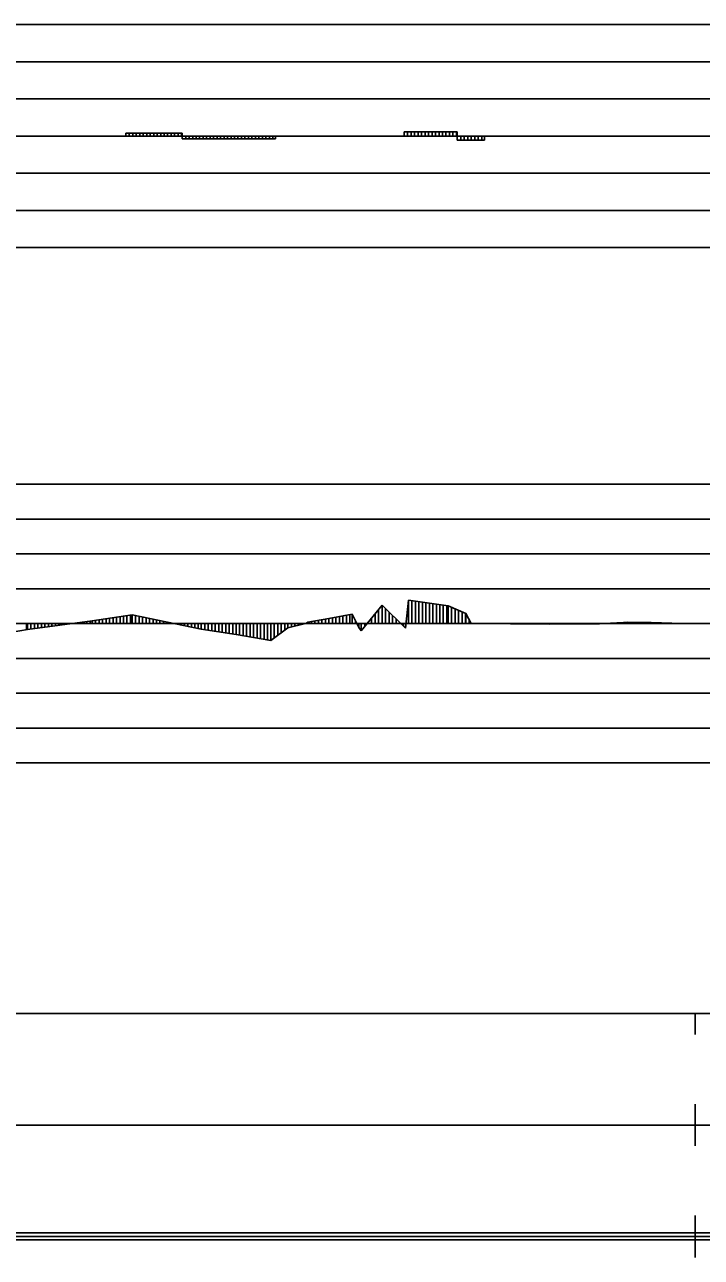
# Model space of a CAD drawing. Extents: x 2 to 10148, y 0 to 380.
# Drawn here: x 9253.2 to 9301.7, y 196.5 to 285 of the extents above; entities that cross this region are included whole.
import ezdxf

# ---------------------------------------------------------------- set-up
doc = ezdxf.new("R2010")
doc.units = 0
for name, color, linetype in [('POSUN_CARA', 7, 'Continuous'), ('POSUN_RASTR', 7, 'Continuous'), ('RYCHL_RASTR', 7, 'Continuous'), ('ZRYCHL_CARA', 7, 'Continuous'), ('ZRYCHL_RASTR', 7, 'Continuous')]:
    doc.layers.add(name, color=color, linetype=linetype)

msp = doc.modelspace()

# ---------------------------------------------------------------- linework, layer by layer
at = {"layer": 'POSUN_CARA'}
for p, q in [((9280.491, 241.666), (9280.715, 243.686)), ((9280.715, 243.686), (9283.555, 243.28)), ((9280.715, 242), (9280.715, 243.686)), ((9280.965, 242), (9280.965, 243.651)), ((9281.215, 242), (9281.215, 243.615)), ((9281.465, 242), (9281.465, 243.579)), ((9281.715, 242), (9281.715, 243.543)), ((9281.965, 242), (9281.965, 243.507)), ((9282.215, 242), (9282.215, 243.472)), ((9282.465, 242), (9282.465, 243.436)), ((9282.715, 242), (9282.715, 243.4)), ((9258.017, 242.206), (9260.885, 242.625)), ((9260.017, 242), (9260.017, 242.498)), ((9260.267, 242), (9260.267, 242.535)), ((9260.517, 242), (9260.517, 242.571)), ((9260.767, 242), (9260.767, 242.608)), ((9260.885, 242.625), (9265.851, 241.6)), ((9260.885, 242), (9260.885, 242.625)), ((9261.135, 242), (9261.135, 242.573)), ((9261.385, 242), (9261.385, 242.522)), ((9275.01, 242.365), (9276.666, 242.68)), ((9275.76, 242), (9275.76, 242.508)), ((9276.01, 242), (9276.01, 242.555)), ((9276.26, 242), (9276.26, 242.603)), ((9276.51, 242), (9276.51, 242.65)), ((9276.666, 242.68), (9277.16, 241.722)), ((9276.666, 242), (9276.666, 242.68)), ((9277.323, 241.478), (9278.822, 243.327)), ((9278.323, 242), (9278.323, 242.711)), ((9278.573, 242), (9278.573, 243.019)), ((9278.822, 243.327), (9280.491, 241.666)), ((9278.822, 242), (9278.822, 243.327)), ((9279.072, 242), (9279.072, 243.078)), ((9279.322, 242), (9279.322, 242.829)), ((9279.572, 242), (9279.572, 242.58)), ((9282.965, 242), (9282.965, 243.364)), ((9283.215, 242), (9283.215, 243.328)), ((9283.465, 242), (9283.465, 243.293)), ((9283.555, 243.28), (9284.828, 242.733)), ((9283.555, 242), (9283.555, 243.28)), ((9283.805, 242), (9283.805, 243.172)), ((9284.055, 242), (9284.055, 243.065)), ((9284.305, 242), (9284.305, 242.958)), ((9284.555, 242), (9284.555, 242.851)), ((9284.805, 242), (9284.805, 242.743)), ((9284.828, 242.733), (9285.216, 241.999)), ((9284.828, 242), (9284.828, 242.733)), ((9253.3, 242), (9253.3, 241.555)), ((9253.377, 241.568), (9258.017, 242.206)), ((9253.377, 242), (9253.377, 241.568)), ((9253.627, 242), (9253.627, 241.602)), ((9253.877, 242), (9253.877, 241.637)), ((9254.127, 242), (9254.127, 241.671)), ((9254.377, 242), (9254.377, 241.706)), ((9254.627, 242), (9254.627, 241.74)), ((9254.877, 242), (9254.877, 241.774)), ((9255.127, 242), (9255.127, 241.809)), ((9255.377, 242), (9255.377, 241.843)), ((9255.627, 242), (9255.627, 241.877)), ((9255.877, 242), (9255.877, 241.912)), ((9256.127, 242), (9256.127, 241.946)), ((9256.377, 242), (9256.377, 241.98)), ((9256.627, 242), (9256.627, 242.015)), ((9256.877, 242), (9256.877, 242.049)), ((9257.127, 242), (9257.127, 242.084)), ((9257.377, 242), (9257.377, 242.118)), ((9257.627, 242), (9257.627, 242.152)), ((9257.877, 242), (9257.877, 242.187)), ((9258.017, 242), (9258.017, 242.206)), ((9258.267, 242), (9258.267, 242.242)), ((9258.517, 242), (9258.517, 242.279)), ((9258.767, 242), (9258.767, 242.315)), ((9259.017, 242), (9259.017, 242.352)), ((9259.267, 242), (9259.267, 242.388)), ((9259.517, 242), (9259.517, 242.425)), ((9259.767, 242), (9259.767, 242.462)), ((9261.635, 242), (9261.635, 242.47)), ((9261.885, 242), (9261.885, 242.419)), ((9262.135, 242), (9262.135, 242.367)), ((9262.385, 242), (9262.385, 242.315)), ((9262.635, 242), (9262.635, 242.264)), ((9262.885, 242), (9262.885, 242.212)), ((9263.135, 242), (9263.135, 242.161)), ((9263.385, 242), (9263.385, 242.109)), ((9263.635, 242), (9263.635, 242.058)), ((9263.885, 242), (9263.885, 242.006)), ((9264.135, 242), (9264.135, 241.954)), ((9264.385, 242), (9264.385, 241.903)), ((9264.635, 242), (9264.635, 241.851)), ((9264.885, 242), (9264.885, 241.8)), ((9265.135, 242), (9265.135, 241.748)), ((9265.385, 242), (9265.385, 241.697)), ((9265.635, 242), (9265.635, 241.645)), ((9265.851, 242), (9265.851, 241.6)), ((9266.101, 242), (9266.101, 241.563)), ((9266.351, 242), (9266.351, 241.525)), ((9266.601, 242), (9266.601, 241.488)), ((9266.851, 242), (9266.851, 241.45)), ((9267.101, 242), (9267.101, 241.413)), ((9267.351, 242), (9267.351, 241.375)), ((9267.601, 242), (9267.601, 241.338)), ((9267.851, 242), (9267.851, 241.3)), ((9268.101, 242), (9268.101, 241.263)), ((9268.348, 242), (9268.348, 241.225)), ((9268.598, 242), (9268.598, 241.181)), ((9268.848, 242), (9268.848, 241.137)), ((9269.098, 242), (9269.098, 241.093)), ((9269.348, 242), (9269.348, 241.049)), ((9269.598, 242), (9269.598, 241.005)), ((9269.848, 242), (9269.848, 240.96)), ((9270.098, 242), (9270.098, 240.916)), ((9270.348, 242), (9270.348, 240.872)), ((9270.598, 242), (9270.598, 240.828)), ((9270.836, 242), (9270.836, 240.786)), ((9270.836, 240.786), (9272.061, 241.688)), ((9271.086, 242), (9271.086, 240.97)), ((9271.336, 242), (9271.336, 241.154)), ((9271.586, 242), (9271.586, 241.338)), ((9271.836, 242), (9271.836, 241.522)), ((9272.061, 241.688), (9273.318, 242.012)), ((9272.061, 242), (9272.061, 241.688)), ((9272.311, 242), (9272.311, 241.752)), ((9272.561, 242), (9272.561, 241.817)), ((9272.811, 242), (9272.811, 241.881)), ((9273.061, 242), (9273.061, 241.945)), ((9273.311, 242), (9273.311, 242.01)), ((9273.338, 242.014), (9273.5, 242.094)), ((9273.338, 242), (9273.338, 242.014)), ((9273.5, 242.094), (9275.01, 242.365)), ((9273.5, 242), (9273.5, 242.094)), ((9273.75, 242), (9273.75, 242.139)), ((9274, 242), (9274, 242.184)), ((9274.25, 242), (9274.25, 242.229)), ((9274.5, 242), (9274.5, 242.274)), ((9274.75, 242), (9274.75, 242.319)), ((9275, 242), (9275, 242.364)), ((9275.01, 242), (9275.01, 242.365)), ((9275.26, 242), (9275.26, 242.413)), ((9275.51, 242), (9275.51, 242.46)), ((9276.916, 242), (9276.916, 242.196)), ((9277.16, 242), (9277.16, 241.722)), ((9277.16, 241.722), (9277.323, 241.478)), ((9277.323, 242), (9277.323, 241.478)), ((9277.573, 242), (9277.573, 241.787)), ((9277.823, 242), (9277.823, 242.095)), ((9278.073, 242), (9278.073, 242.403)), ((9279.822, 242), (9279.822, 242.332)), ((9280.072, 242), (9280.072, 242.083)), ((9280.322, 242), (9280.322, 241.834)), ((9280.491, 242), (9280.491, 241.666)), ((9285.078, 242), (9285.078, 242.26)), ((9285.216, 242), (9285.216, 241.999)), ((9285.216, 241.999), (9290.864, 241.959)), ((9285.466, 242), (9285.466, 241.998)), ((9285.716, 242), (9285.716, 241.996)), ((9285.966, 242), (9285.966, 241.994)), ((9286.216, 242), (9286.216, 241.992)), ((9286.466, 242), (9286.466, 241.991)), ((9286.716, 242), (9286.716, 241.989)), ((9286.966, 242), (9286.966, 241.987)), ((9287.216, 242), (9287.216, 241.985)), ((9287.466, 242), (9287.466, 241.983)), ((9287.716, 242), (9287.716, 241.982)), ((9287.966, 242), (9287.966, 241.98)), ((9288.216, 242), (9288.216, 241.978)), ((9288.466, 242), (9288.466, 241.976)), ((9288.716, 242), (9288.716, 241.974)), ((9288.966, 242), (9288.966, 241.973)), ((9289.216, 242), (9289.216, 241.971)), ((9289.466, 242), (9289.466, 241.969)), ((9289.716, 242), (9289.716, 241.967)), ((9289.966, 242), (9289.966, 241.966)), ((9290.216, 242), (9290.216, 241.964)), ((9290.466, 242), (9290.466, 241.962)), ((9290.716, 242), (9290.716, 241.96)), ((9290.864, 242), (9290.864, 241.959)), ((9290.864, 241.959), (9294.432, 241.976)), ((9291.114, 242), (9291.114, 241.96)), ((9291.364, 242), (9291.364, 241.961)), ((9291.614, 242), (9291.614, 241.963)), ((9291.864, 242), (9291.864, 241.964)), ((9292.114, 242), (9292.114, 241.965)), ((9292.364, 242), (9292.364, 241.966)), ((9292.614, 242), (9292.614, 241.967)), ((9292.864, 242), (9292.864, 241.969)), ((9293.114, 242), (9293.114, 241.97)), ((9293.364, 242), (9293.364, 241.971)), ((9293.614, 242), (9293.614, 241.972)), ((9293.864, 242), (9293.864, 241.973)), ((9294.114, 242), (9294.114, 241.974)), ((9294.364, 242), (9294.364, 241.976)), ((9294.739, 242.014), (9296.143, 242.079)), ((9294.739, 242), (9294.739, 242.014)), ((9294.989, 242), (9294.989, 242.025)), ((9295.239, 242), (9295.239, 242.037)), ((9295.489, 242), (9295.489, 242.049)), ((9295.739, 242), (9295.739, 242.06)), ((9295.989, 242), (9295.989, 242.072)), ((9296.143, 242.079), (9296.458, 242.097)), ((9296.143, 242), (9296.143, 242.079)), ((9296.393, 242), (9296.393, 242.093)), ((9296.458, 242.097), (9298.136, 242.075)), ((9296.458, 242), (9296.458, 242.097)), ((9296.708, 242), (9296.708, 242.094)), ((9296.958, 242), (9296.958, 242.09)), ((9297.208, 242), (9297.208, 242.087)), ((9297.458, 242), (9297.458, 242.084)), ((9297.708, 242), (9297.708, 242.081)), ((9297.958, 242), (9297.958, 242.077)), ((9298.136, 242.075), (9300.35, 241.999)), ((9298.136, 242), (9298.136, 242.075)), ((9298.386, 242), (9298.386, 242.066)), ((9298.636, 242), (9298.636, 242.058)), ((9298.886, 242), (9298.886, 242.049)), ((9299.136, 242), (9299.136, 242.041)), ((9299.386, 242), (9299.386, 242.032)), ((9299.636, 242), (9299.636, 242.024)), ((9299.886, 242), (9299.886, 242.015)), ((9300.136, 242), (9300.136, 242.007)), ((9248.55, 240.758), (9253.377, 241.568)), ((9265.851, 241.6), (9268.348, 241.225)), ((9268.348, 241.225), (9270.836, 240.786))]:
    msp.add_line(p, q, dxfattribs=at)
at = {"layer": 'POSUN_RASTR'}
for p, q in [((9138.15, 252), (9338, 252)), ((9138.15, 249.5), (9338, 249.5)), ((9138.15, 247), (9338, 247)), ((9138.15, 244.5), (9338, 244.5)), ((9138.15, 242), (9867.821, 242)), ((9138.15, 239.5), (9338, 239.5)), ((9138.15, 237), (9338, 237)), ((9138.15, 234.5), (9338, 234.5)), ((9138.15, 232), (9338, 232))]:
    msp.add_line(p, q, dxfattribs=at)
at = {"layer": 'RYCHL_RASTR'}
for p, q in [((9138.15, 214), (9871.097, 214)), ((9301.297, 212.5), (9301.297, 214)), ((9301.297, 204.5), (9301.297, 207.5)), ((9138.15, 206), (9871.122, 206)), ((9301.297, 196.5), (9301.297, 199.5)), ((9138.15, 198.25), (9871.122, 198.25)), ((9138.15, 198), (9871.122, 198)), ((9138.15, 197.75), (9871.122, 197.75))]:
    msp.add_line(p, q, dxfattribs=at)
at = {"layer": 'ZRYCHL_CARA'}
for p, q in [((9260.434, 277), (9260.434, 277.206)), ((9260.434, 277), (9260.434, 277.206)), ((9260.434, 277.206), (9264.481, 277.206)), ((9260.684, 277), (9260.684, 277.206)), ((9260.934, 277), (9260.934, 277.206)), ((9261.184, 277), (9261.184, 277.206)), ((9261.434, 277), (9261.434, 277.206)), ((9261.684, 277), (9261.684, 277.206)), ((9261.934, 277), (9261.934, 277.206)), ((9262.184, 277), (9262.184, 277.206)), ((9262.434, 277), (9262.434, 277.206)), ((9262.684, 277), (9262.684, 277.206)), ((9262.934, 277), (9262.934, 277.206)), ((9263.184, 277), (9263.184, 277.206)), ((9263.434, 277), (9263.434, 277.206)), ((9263.684, 277), (9263.684, 277.206)), ((9263.934, 277), (9263.934, 277.206)), ((9264.184, 277), (9264.184, 277.206)), ((9264.434, 277), (9264.434, 277.206)), ((9264.481, 277.206), (9264.481, 277)), ((9280.405, 277), (9280.405, 277.296)), ((9280.405, 277), (9280.405, 277.296)), ((9280.405, 277.296), (9284.217, 277.296)), ((9280.655, 277), (9280.655, 277.296)), ((9280.905, 277), (9280.905, 277.296)), ((9281.155, 277), (9281.155, 277.296)), ((9281.405, 277), (9281.405, 277.296)), ((9281.655, 277), (9281.655, 277.296)), ((9281.905, 277), (9281.905, 277.296)), ((9282.155, 277), (9282.155, 277.296)), ((9282.405, 277), (9282.405, 277.296)), ((9282.655, 277), (9282.655, 277.296)), ((9282.905, 277), (9282.905, 277.296)), ((9283.155, 277), (9283.155, 277.296)), ((9283.405, 277), (9283.405, 277.296)), ((9283.655, 277), (9283.655, 277.296)), ((9283.905, 277), (9283.905, 277.296)), ((9284.155, 277), (9284.155, 277.296)), ((9284.217, 277.296), (9284.217, 277)), ((9138.15, 277), (9867.821, 277)), ((9264.481, 277), (9264.481, 276.794)), ((9264.481, 277), (9264.481, 276.794)), ((9264.481, 276.794), (9271.184, 276.794)), ((9264.731, 277), (9264.731, 276.794)), ((9264.981, 277), (9264.981, 276.794)), ((9265.231, 277), (9265.231, 276.794)), ((9265.481, 277), (9265.481, 276.794)), ((9265.731, 277), (9265.731, 276.794)), ((9265.981, 277), (9265.981, 276.794)), ((9266.231, 277), (9266.231, 276.794)), ((9266.481, 277), (9266.481, 276.794)), ((9266.731, 277), (9266.731, 276.794)), ((9266.981, 277), (9266.981, 276.794)), ((9267.231, 277), (9267.231, 276.794)), ((9267.481, 277), (9267.481, 276.794)), ((9267.731, 277), (9267.731, 276.794)), ((9267.981, 277), (9267.981, 276.794)), ((9268.231, 277), (9268.231, 276.794)), ((9268.481, 277), (9268.481, 276.794)), ((9268.731, 277), (9268.731, 276.794)), ((9268.981, 277), (9268.981, 276.794)), ((9269.231, 277), (9269.231, 276.794)), ((9269.481, 277), (9269.481, 276.794)), ((9269.731, 277), (9269.731, 276.794)), ((9269.981, 277), (9269.981, 276.794)), ((9270.231, 277), (9270.231, 276.794)), ((9270.481, 277), (9270.481, 276.794)), ((9270.731, 277), (9270.731, 276.794)), ((9270.981, 277), (9270.981, 276.794)), ((9271.184, 276.794), (9271.184, 277)), ((9284.217, 277), (9284.217, 276.704)), ((9284.217, 277), (9284.217, 276.704)), ((9284.217, 276.704), (9286.171, 276.704)), ((9284.467, 277), (9284.467, 276.704)), ((9284.717, 277), (9284.717, 276.704)), ((9284.967, 277), (9284.967, 276.704)), ((9285.217, 277), (9285.217, 276.704)), ((9285.467, 277), (9285.467, 276.704)), ((9285.717, 277), (9285.717, 276.704)), ((9285.967, 277), (9285.967, 276.704)), ((9286.171, 276.704), (9286.171, 277))]:
    msp.add_line(p, q, dxfattribs=at)
at = {"layer": 'ZRYCHL_RASTR'}
for p, q in [((9138.15, 285), (9548.795, 285)), ((9138.15, 282.333), (9548.887, 282.333)), ((9138.15, 279.667), (9549.025, 279.667)), ((9138.15, 274.333), (9338, 274.333)), ((9138.15, 271.667), (9338, 271.667)), ((9138.15, 269), (9338, 269))]:
    msp.add_line(p, q, dxfattribs=at)

doc.saveas('drawing.dxf')
